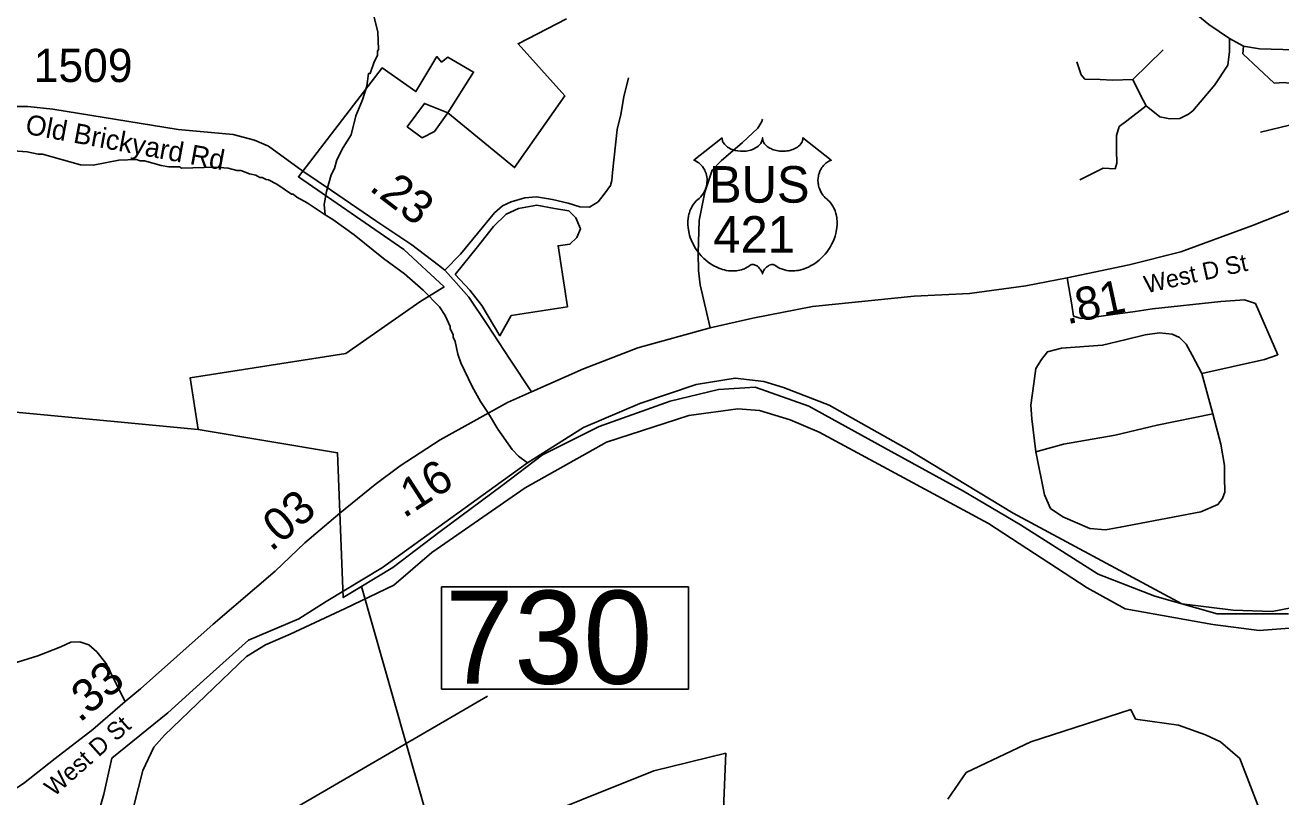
# Model space of a CAD drawing. Extents: x 1248089 to 1457196, y 820910 to 988753.
# Drawn here: x 1356872 to 1361597, y 880628 to 883530 of the extents above; entities that cross this region are included whole.
import ezdxf

# ---------------------------------------------------------------- set-up
doc = ezdxf.new("R2010")
doc.units = 0
for name, color, linetype in [('Exist Boundary Political City Limit New', 7, 'Continuous'), ('Exist Boundary Political City Limit New Hole', 7, 'Continuous'), ('Exist Hydrographic Misc Water Feature', 7, 'Continuous'), ('Exist Hydrographic River Shore', 7, 'Continuous'), ('Exist Road Non-System Type 51', 7, 'Continuous'), ('Exist Road Primary US Attributed', 7, 'Continuous'), ('Exist Road Primary US Label', 7, 'Continuous'), ('Exist Road Primary US Mileage Hundredths English Label', 7, 'Continuous'), ('Exist Road Primary US Shield Number Label', 7, 'Continuous'), ('Exist Road Secondary Structure Standard Bridge Number Label', 7, 'Continuous'), ('Exist Road Secondary Type 51 Attributed', 7, 'Continuous'), ('Exist Road Secondary Type 51 Label', 7, 'Continuous'), ('Map Preparation Boundary City Limit Buffer Line', 7, 'Continuous'), ('Prop GRAU CAT1 Cell', 7, 'Continuous'), ('Prop Horizontal Alignment Direction Label', 7, 'Continuous'), ('Prop Lane Lines', 7, 'Continuous')]:
    doc.layers.add(name, color=color, linetype=linetype)

msp = doc.modelspace()

# ---------------------------------------------------------------- linework, layer by layer
at = {"layer": 'Exist Boundary Political City Limit New'}
for points in [[(1361625.8, 881316.4), (1361357.1, 881316.4), (1361123, 881382.9), (1360909.9, 881465.6), (1360617.7, 881650.6), (1360402.8, 881777.4), (1360130.3, 881927.2), (1359821.2, 882097.3), (1359618.5, 882168), (1359481.5, 882159.2), (1359481.5, 882159.2), (1359299.3, 882115.6), (1359032.2, 882020.5), (1358818.5, 881913.7), (1358667.1, 881798.9), (1358434.1, 881625.8), (1358255.2, 881489.8), (1358069.1, 881377.3), (1358047, 881921.9), (1357523.7, 882008.9), (1357493.4, 882203.9), (1358078.3, 882295.8), (1358357.5, 882490), (1358448.4, 882545.7), (1358296.6, 882686.5), (1357900.5, 882959.6), (1358215.3, 883369.1), (1358342.2, 883279.9), (1358421.4, 883411.9), (1358439, 883391.4), (1358462.4, 883409), (1358559.2, 883353.2), (1358462.4, 883200.6), (1358714, 882994.3), (1358902.8, 883263.8), (1358727.2, 883460), (1358909, 883553.9)], [(1356558, 882101), (1357523.7, 882008.9), (1358047, 881921.9), (1358069.1, 881377.3), (1358137.8, 881418.4), (1358427.7, 880401.6), (1359237.3, 880726.2), (1359508.5, 880791.9), (1359486.3, 880253.3)], [(1360344.1, 880618.8), (1360413.5, 880719.6), (1360656.7, 880834.6), (1361032.5, 880956.3), (1361050.2, 880920.2), (1361212.3, 880897.6), (1361313.7, 880861.5), (1361370, 880834.5), (1361442.4, 880772.1), (1361522.4, 880564.2)]]:
    msp.add_lwpolyline(points, dxfattribs=at)
at = {"layer": 'Exist Boundary Political City Limit New Hole'}
for points in [[(1358462.4, 883200.6), (1358374.5, 883235.8), (1358310, 883147.8), (1358365.7, 883106.7), (1358412.6, 883130.2), (1358462.4, 883200.6)], [(1358490.2, 882592.5), (1358574.2, 882696.2), (1358634.8, 882772.5), (1358681.7, 882819.4), (1358728.6, 882840.9), (1358797.1, 882852.7), (1358863.5, 882840.9), (1358918.2, 882831.1), (1358943.7, 882805.7), (1358961.2, 882764.6), (1358947.6, 882731.4), (1358922.2, 882705.9), (1358877.2, 882700.1), (1358912.4, 882471.2), (1358701.3, 882438), (1358658.3, 882361.7), (1358589.9, 882475.1), (1358544.9, 882533.8), (1358490.2, 882592.5)]]:
    msp.add_lwpolyline(points, dxfattribs=at)
at = {"layer": 'Exist Hydrographic Misc Water Feature'}
for points in [[(1358184.9, 883559.8), (1358199.6, 883503.5), (1358202.2, 883439.4), (1358198.1, 883431.5), (1358197.7, 883415.5), (1358185.2, 883391.8), (1358170.2, 883348.1), (1358164.3, 883348.2), (1358157.2, 883300.5), (1358142, 883248.8), (1358116.7, 883189.3), (1358099, 883117.8), (1358068.1, 883070.5), (1358045, 883023), (1358036.3, 882991.1), (1358023.8, 882967.5), (1358006.4, 882903.9), (1357997.2, 882856.1), (1358000.6, 882816.9)], [(1356809.8, 883059.2), (1356879.6, 883053.6), (1356921.4, 883044.7), (1356937.4, 883044.4), (1357080.6, 883005.1), (1357128.5, 883004), (1357224.9, 883021.7), (1357290.9, 883024.3), (1357304.9, 883020), (1357320.9, 883019.5), (1357384.5, 883002.1), (1357412.4, 882997.5), (1357452.4, 882996.6), (1357460.3, 882992.4), (1357588.4, 882995.4), (1357636.2, 882992.4), (1357668.1, 882983.7), (1357684.1, 882983.2), (1357715.8, 882970.5), (1357739.7, 882966), (1357755.5, 882957.6), (1357763.5, 882957.4), (1357779.4, 882949.1), (1357787.4, 882948.9), (1357818.9, 882932.2), (1357874.1, 882894.9), (1357880.2, 882894.8), (1357893.9, 882882.5), (1357933.4, 882861.5), (1358000.6, 882816.9)], [(1358000.6, 882816.9), (1358030, 882799.3), (1358110.7, 882741.5), (1358220.7, 882653), (1358299.5, 882595.2), (1358370.1, 882533.6), (1358430.7, 882470.2), (1358452, 882437.7), (1358471.1, 882397.2), (1358471, 882389.2), (1358482.4, 882365), (1358482.3, 882357), (1358489.9, 882340.8), (1358500.8, 882292.5), (1358512.1, 882260.3), (1358554.2, 882171.3), (1358584.9, 882114.6), (1358615.9, 882069.9), (1358650.5, 882011.2), (1358704.9, 881933.9), (1358728.3, 881909.4), (1358762.5, 881884.5)]]:
    msp.add_lwpolyline(points, dxfattribs=at)
at = {"layer": 'Exist Hydrographic River Shore'}
for points in [[(1361746.6, 881360.1), (1361564.9, 881325.4), (1361417.9, 881329.5), (1361224, 881354), (1360590.1, 881694.8), (1360198.1, 881931.8), (1359896.9, 882100.5), (1359725.4, 882167.9), (1359651.9, 882190.4), (1359543.7, 882202.6), (1359396.8, 882178.1), (1359184.4, 882106.6), (1358973.5, 882016.8), (1358762.5, 881884.5), (1358216.1, 881489.8), (1358004.6, 881362.2), (1357902.5, 881296.8), (1357712.7, 881217.1), (1357543.2, 881065.9), (1357408.5, 880943.4), (1357198.8, 880772.9), (1357168.2, 880638.1), (1357121.3, 880474.7), (1357062.1, 880237.7)], [(1357172.4, 880203.6), (1357266.3, 880534.6), (1357315.3, 880726.6), (1357356.2, 880814.5), (1357397, 880859.4), (1357704.6, 881156.1), (1357776, 881199), (1357869.9, 881239.9), (1358076.1, 881335.9), (1358259.9, 881423.8), (1358402.8, 881546.3), (1358753, 881790.4), (1359059.2, 881962), (1359369.5, 882062.1), (1359553.2, 882086.6), (1359634.9, 882080.5), (1359751.2, 882045.8), (1359859.4, 881998.8), (1360497.2, 881655.6), (1360868.8, 881414.5), (1361011.7, 881334.9), (1361341.6, 881276.6), (1361515.1, 881254.1), (1361662.1, 881264.4)]]:
    msp.add_lwpolyline(points, dxfattribs=at)
at = {"layer": 'Exist Road Non-System Type 51'}
for points in [[(1361403.9, 883479.3), (1361403.3, 883430.8), (1361398, 883380.1), (1361348.7, 883305.5), (1361266.1, 883208.2), (1361250.1, 883194.9), (1361216.8, 883178.9), (1361179.6, 883177.6), (1361142.3, 883185.6), (1361090.3, 883226.9)], [(1361039.7, 883325.5), (1361154.3, 883437.4)], [(1361456.9, 883451), (1361454.2, 883421.7), (1361571.9, 883312.4), (1361609.4, 883314.1), (1361636.7, 883310.7), (1361664, 883300.5), (1361687.9, 883274.9), (1361699.8, 883244.2), (1361693, 883208.3), (1361675.9, 883174.2), (1361629.9, 883153.7), (1361520.7, 883128.1)], [(1361039.7, 883325.5), (1360963.8, 883322.8), (1360917.2, 883325.5), (1360860, 883326.8), (1360845.3, 883342.8), (1360829.3, 883392.1)], [(1358451.5, 882608.2), (1358510.1, 882668.2), (1358637.9, 882824.1), (1358668.5, 882850.7), (1358700.5, 882865.4), (1358752.4, 882880.1), (1358796.4, 882884.1), (1358856.3, 882874.7), (1358914.9, 882860.1), (1358958.8, 882846.7), (1358996.1, 882845.4), (1359028.1, 882865.4), (1359050.7, 882894.7), (1359074.7, 882926.7), (1359080, 882945.4), (1359082.7, 882976), (1359100, 883137.3), (1359113, 883193.8), (1359125, 883260.4), (1359142.3, 883332.4)], [(1361090.3, 883226.9), (1361067.7, 883269.5), (1361039.7, 883325.5)], [(1361090.3, 883226.9), (1361017.1, 883169.6), (1360989.1, 883148.3), (1360978.5, 883114.9), (1360978.5, 883060.3), (1360979.8, 883011), (1360973.2, 882989.7), (1360927.9, 882992.3), (1360890.6, 882973.7), (1360840.2, 882947.7)], [(1359449.7, 882391.2), (1359412.4, 882553.8), (1359405.7, 882607.1), (1359404.4, 882673.7), (1359408.4, 882795), (1359429.7, 882901.6), (1359443, 882942.9), (1359457.7, 882984.2), (1359491, 883020.2), (1359570.9, 883088.1), (1359629.3, 883142), (1359644, 883167.3), (1359646.5, 883177)], [(1361299.4, 882219.8), (1361535.1, 882273.1), (1361585.7, 882290.4), (1361501.5, 882483.5), (1361460.2, 882496.9), (1361371, 882490.2), (1361113.9, 882463.5), (1361048.7, 882452.9), (1360964.8, 882442.2), (1360894.2, 882431.6), (1360846.3, 882426.2), (1360817, 882435.6), (1360810.3, 882478.2), (1360793.4, 882579.2)], [(1360674.7, 881925.8), (1360660.1, 882049.7), (1360656.1, 882100.4), (1360668.1, 882183), (1360674.7, 882239), (1360696.1, 882273.1), (1360718.8, 882301.1), (1360772, 882315.7), (1360926.5, 882326.4), (1361010.4, 882346.4), (1361086.3, 882365), (1361140.9, 882373), (1361187.5, 882367.7), (1361215.5, 882355.7), (1361240.8, 882330.4), (1361263.4, 882289.1), (1361299.4, 882219.8)], [(1361299.4, 882219.8), (1361340.5, 882068.4)], [(1360674.7, 881925.8), (1360778.6, 881953.8), (1360973, 881988.4), (1361131.5, 882025.7), (1361340.5, 882068.4)], [(1361340.5, 882068.4), (1361371.2, 881953.8), (1361384.5, 881873.8), (1361384.5, 881829.9), (1361385.8, 881773.9), (1361377.8, 881749.9), (1361360.5, 881727.2), (1361296.6, 881699.3), (1360993, 881641.9), (1360937.1, 881632.6), (1360878.5, 881636.6), (1360777.3, 881680.6), (1360730.6, 881712.6), (1360708, 881763.2), (1360674.7, 881925.8)], [(1356382.1, 880893.9), (1356592.5, 880975.2), (1356691, 881024.5), (1356826.8, 881129.8), (1356919.7, 881158.4), (1357006.2, 881191.7), (1357043.5, 881209), (1357078.2, 881210.3), (1357111.4, 881199.7), (1357142.1, 881173), (1357175.4, 881130.4), (1357248.6, 880986.5)]]:
    msp.add_lwpolyline(points, dxfattribs=at)
at = {"layer": 'Exist Road Primary US Attributed'}
for points in [[(1362862.4, 883349.5), (1362693.6, 883277.9), (1362494.7, 883198.7), (1362262.1, 883095.7), (1362177.1, 883062.1), (1361951.9, 882966.5), (1361728.1, 882870.5), (1361490.6, 882776.5), (1361220.4, 882677.5), (1361026.4, 882629.1), (1360793.4, 882579.2), (1360637.2, 882549.9), (1360425, 882520.4), (1360216.9, 882510.5), (1359834.7, 882471.8), (1359610.4, 882428.1), (1359449.7, 882391.2), (1359177.8, 882316.8), (1358972.9, 882237.3), (1358777.1, 882151)], [(1358777.1, 882151), (1358687.5, 882111.2), (1358433.8, 881970.5), (1358282.6, 881872.9), (1358189.3, 881802), (1358056.2, 881694.8)], [(1358056.2, 881694.8), (1357924.3, 881582.8)], [(1357924.3, 881582.8), (1357813.3, 881476.6), (1357579.5, 881277.5), (1357305.9, 881033.5), (1357248.6, 880986.5), (1357126.8, 880881.6), (1356985, 880772.1), (1356865.6, 880677.5), (1356781.1, 880622.7), (1356651.7, 880560.5), (1356550.7, 880527.7)]]:
    msp.add_lwpolyline(points, dxfattribs=at)
at = {"layer": 'Exist Road Secondary Structure Standard Bridge Number Label'}
msp.add_line((1357370.7, 880285.8), (1358611.5, 881006.5), dxfattribs=at)
msp.add_lwpolyline([(1358439, 881417.5), (1359367.9, 881417.5), (1359367.9, 881033.4), (1358439, 881033.4)], close=True, dxfattribs=at)
at = {"layer": 'Exist Road Secondary Type 51 Attributed'}
for points in [[(1362972.7, 883393.2), (1362932.7, 883445.2), (1362877.6, 883504.9), (1362825.8, 883535.8), (1362771.5, 883551.7), (1362720.2, 883555.2), (1362623.1, 883557), (1362579, 883546.4), (1362515.4, 883526.9), (1362358.2, 883463.3), (1362310.6, 883447.4), (1362238.2, 883436.8), (1362051, 883433.3), (1361648.3, 883436.8), (1361517, 883440.4), (1361456.9, 883451), (1361403.9, 883479.3), (1361326.3, 883532.3), (1361162, 883668.4)], [(1357917.3, 882981.4), (1357788, 883074.7), (1357735.6, 883097.5), (1357654.3, 883118.6), (1357447.6, 883137.7), (1356975.7, 883214.1), (1356882.6, 883223.8), (1356819.4, 883223.8)], [(1358777.1, 882151), (1358695.3, 882274.3), (1358610.6, 882404.2), (1358541.7, 882507.6), (1358494, 882560.6), (1358451.5, 882608.2), (1358427.8, 882626.9), (1358327.1, 882703.7), (1358192, 882793.9), (1358025.2, 882907.9), (1357917.3, 882981.4)]]:
    msp.add_lwpolyline(points, dxfattribs=at)
at = {"layer": 'Map Preparation Boundary City Limit Buffer Line'}
for points in [[(1361625.8, 881316.4), (1361357.1, 881316.4), (1361123, 881382.9), (1360909.9, 881465.6), (1360617.7, 881650.6), (1360402.8, 881777.4), (1360130.3, 881927.2), (1359821.2, 882097.3), (1359618.5, 882168), (1359481.5, 882159.2), (1359481.5, 882159.2), (1359299.3, 882115.6), (1359032.2, 882020.5), (1358818.5, 881913.7), (1358667.1, 881798.9), (1358434.1, 881625.8), (1358255.2, 881489.8), (1358069.1, 881377.3), (1358047, 881921.9), (1357523.7, 882008.9), (1357493.4, 882203.9), (1358078.3, 882295.8), (1358357.5, 882490), (1358448.4, 882545.7), (1358296.6, 882686.5), (1357900.5, 882959.6), (1358215.3, 883369.1), (1358342.2, 883279.9), (1358421.4, 883411.9), (1358439, 883391.4), (1358462.4, 883409), (1358559.2, 883353.2), (1358462.4, 883200.6), (1358714, 882994.3), (1358902.8, 883263.8), (1358727.2, 883460), (1358909, 883553.9)], [(1356558, 882101), (1357523.7, 882008.9), (1358047, 881921.9), (1358069.1, 881377.3), (1358137.8, 881418.4), (1358427.7, 880401.6), (1359237.3, 880726.2), (1359508.5, 880791.9), (1359486.3, 880253.3)], [(1360344.1, 880618.8), (1360413.5, 880719.6), (1360656.7, 880834.6), (1361032.5, 880956.3), (1361050.2, 880920.2), (1361212.3, 880897.6), (1361313.7, 880861.5), (1361370, 880834.5), (1361442.4, 880772.1), (1361522.4, 880564.2)]]:
    msp.add_lwpolyline(points, dxfattribs=at)
at = {"layer": 'Prop Horizontal Alignment Direction Label'}
msp.add_lwpolyline([(1359494.5, 883106.5), (1359494.8, 883102), (1359495.9, 883096.8), (1359496.7, 883094.1), (1359499.2, 883089), (1359503.2, 883082.9), (1359508.8, 883076.9), (1359515.1, 883071.7), (1359519.4, 883069), (1359526.6, 883065.1), (1359534.9, 883061.6), (1359544, 883059), (1359553.4, 883057.1), (1359563.6, 883056), (1359573.7, 883055.8), (1359584.6, 883056.6), (1359596.7, 883058.9), (1359602.3, 883060.4), (1359608.5, 883062.5), (1359614.3, 883064.9), (1359620.6, 883068.3), (1359625.7, 883071.5), (1359629.7, 883074.4), (1359635.3, 883079.8), (1359639.8, 883085.4), (1359641.7, 883088.5), (1359643.3, 883091.6), (1359645.6, 883098), (1359646.2, 883100.8), (1359646.6, 883106.7), (1359647, 883101.7), (1359647.5, 883098.7), (1359648.3, 883095.6), (1359649.6, 883092.4), (1359651.8, 883087.9), (1359654.3, 883084.2), (1359659.1, 883078.6), (1359662, 883075.8), (1359664.7, 883073.6), (1359672, 883068.6), (1359680.4, 883064.4), (1359684.5, 883062.5), (1359688.8, 883061), (1359694.2, 883059.4), (1359699.8, 883058.1), (1359705.3, 883057.1), (1359711, 883056.3), (1359716.7, 883055.9), (1359721.4, 883055.8), (1359727.2, 883055.8), (1359732.6, 883056.1), (1359738, 883056.8), (1359744, 883057.8), (1359748.9, 883058.8), (1359755.3, 883060.5), (1359761.1, 883062.6), (1359766.1, 883064.8), (1359772.7, 883068.3), (1359778.1, 883071.6), (1359782, 883074.7), (1359786.6, 883079), (1359791, 883084.1), (1359793.6, 883087.8), (1359795.4, 883091.6), (1359797.1, 883095.6), (1359798.1, 883099.9), (1359798.6, 883103.6), (1359798.7, 883106.8), (1359905, 883022.1), (1359902.5, 883021.2), (1359896.7, 883018.3), (1359892.1, 883015.6), (1359884.8, 883010.5), (1359881.7, 883007.7), (1359878.5, 883004.7), (1359875.7, 883001.6), (1359873.1, 882998.6), (1359870, 882994.3), (1359867.3, 882990.1), (1359864.6, 882985.4), (1359862.6, 882981.3), (1359859.3, 882972.7), (1359857.8, 882967.3), (1359856.8, 882962.8), (1359855.5, 882953.3), (1359855.2, 882948.8), (1359855.2, 882944.3), (1359855.5, 882939.6), (1359855.9, 882935.1), (1359856.7, 882930.4), (1359857.5, 882926.2), (1359858.8, 882921.1), (1359860.7, 882915.2), (1359863, 882909.5), (1359867.8, 882900.3), (1359874.1, 882890.9), (1359878.5, 882885.6), (1359882.9, 882881.1), (1359889.5, 882875.5), (1359893, 882872.4), (1359897.1, 882868.3), (1359903.8, 882860.6), (1359906.5, 882856.9), (1359909.2, 882852.9), (1359911.7, 882848.7), (1359914.2, 882844.1), (1359916.2, 882840.2), (1359920, 882831.1), (1359922.7, 882822.2), (1359924, 882817.6), (1359925.9, 882807.1), (1359926.7, 882802), (1359927.5, 882791.8), (1359927.5, 882779.5), (1359926.6, 882767.8), (1359924.4, 882754.2), (1359922.6, 882746), (1359919.8, 882736.6), (1359917.1, 882728.3), (1359912.2, 882716.2), (1359907.9, 882707.4), (1359902.3, 882697.1), (1359898.5, 882690.9), (1359894.1, 882684.2), (1359888.5, 882676.6), (1359881.9, 882668.4), (1359874.1, 882659.8), (1359867.8, 882653.5), (1359859.5, 882646.1), (1359854.4, 882641.9), (1359847.3, 882636.5), (1359837.5, 882630), (1359827.8, 882624.4), (1359819.6, 882620.2), (1359812.3, 882617.1), (1359802.9, 882613.5), (1359787.2, 882609.1), (1359781.5, 882607.9), (1359774.7, 882606.9), (1359768.4, 882606.3), (1359762.2, 882605.9), (1359754, 882605.9), (1359745.7, 882606.6), (1359738, 882607.7), (1359729.9, 882609.4), (1359721.4, 882611.9), (1359713.7, 882614.9), (1359705.9, 882618.7), (1359692.8, 882627), (1359689, 882629), (1359686.8, 882629.6), (1359681.7, 882629.9), (1359677, 882628.9), (1359672.1, 882626.9), (1359669.1, 882625.3), (1359665.2, 882622.8), (1359662.2, 882620.4), (1359658.6, 882616.9), (1359656, 882614), (1359654.1, 882611.8), (1359650.4, 882605.9), (1359649.1, 882603.2), (1359647.7, 882599.6), (1359646.5, 882594.3), (1359644.8, 882601), (1359642.9, 882605.4), (1359640.6, 882609.1), (1359638.3, 882612.5), (1359634.6, 882616.7), (1359631.2, 882619.9), (1359627.2, 882623.2), (1359623, 882625.8), (1359619.5, 882627.5), (1359616.4, 882628.7), (1359612.6, 882629.7), (1359609.4, 882629.9), (1359606.9, 882629.9), (1359603.3, 882629.1), (1359598.5, 882625.6), (1359594, 882622.4), (1359589, 882619.4), (1359583.1, 882616.2), (1359578.8, 882614.2), (1359573.6, 882612.2), (1359567.6, 882610.2), (1359561.1, 882608.5), (1359554.4, 882607.2), (1359548.5, 882606.2), (1359542.1, 882605.7), (1359536.4, 882605.5), (1359530.4, 882605.6), (1359524.9, 882606), (1359518.4, 882606.6), (1359510.4, 882607.8), (1359503.7, 882609.3), (1359496.7, 882611.1), (1359489.5, 882613.4), (1359481.7, 882616.4), (1359472.1, 882620.6), (1359465.4, 882624), (1359454.8, 882630.1), (1359442.3, 882638.7), (1359432.9, 882646.3), (1359426.1, 882652.5), (1359416, 882662.8), (1359410, 882669.5), (1359400.7, 882681.6), (1359394.7, 882690.3), (1359390.9, 882696.7), (1359385.2, 882707), (1359382.1, 882713.5), (1359378.1, 882722.9), (1359374.9, 882731.5), (1359372.3, 882739.7), (1359370.9, 882744.9), (1359368.9, 882754), (1359367.7, 882760.5), (1359366.5, 882769.3), (1359365.8, 882778.7), (1359365.7, 882787.3), (1359365.9, 882794.5), (1359366.7, 882802.8), (1359368.1, 882811.7), (1359369.8, 882819.3), (1359371.4, 882824.7), (1359373.6, 882831.4), (1359376.6, 882838.7), (1359380.1, 882845.8), (1359383.5, 882851.6), (1359387.7, 882857.9), (1359391.8, 882863.2), (1359397.3, 882869.1), (1359402.9, 882874.5), (1359408.1, 882878.7), (1359414.2, 882884.8), (1359417.4, 882888.4), (1359421.3, 882893.5), (1359424.4, 882898.2), (1359426.8, 882902.4), (1359430.1, 882908.6), (1359432, 882913.3), (1359434.5, 882920.4), (1359435.7, 882925.5), (1359436.9, 882931.9), (1359437.7, 882938), (1359438.1, 882945.6), (1359437.9, 882951.9), (1359437.1, 882959.2), (1359435.7, 882966.3), (1359434, 882972.4), (1359431.4, 882979.5), (1359429, 882984.6), (1359424.9, 882991.6), (1359420.4, 882998.1), (1359415.7, 883003.3), (1359411, 883008), (1359406.5, 883011.6), (1359402.2, 883014.6), (1359396.8, 883017.9), (1359391.5, 883020.5), (1359388.3, 883021.8)], close=True, dxfattribs=at)

# ---------------------------------------------------------------- texts
at = {"layer": 'Exist Road Primary US Label'}
for rotation, p in [(12.5662, (1361090.6, 882521.4)), (41.719, (1356980.8, 880626.1))]:
    msp.add_text('West D St', height=65.62, rotation=rotation, dxfattribs=at).set_placement(p)
at = {"layer": 'Exist Road Primary US Mileage Hundredths English Label'}
for s, rotation, p in [('.81', 12.2414, (1360792.8, 882404.3)), ('.16', 32.8417, (1358297.3, 881673.4)), ('.03', 40.3366, (1357797.9, 881547.2)), ('.33', 40.2946, (1357077.3, 880904.2))]:
    msp.add_text(s, height=125, rotation=rotation, dxfattribs=at).set_placement(p)
at = {"layer": 'Exist Road Primary US Shield Number Label'}
for s, p in [('BUS', (1359445.5, 882862.4)), ('421', (1359461.7, 882674.4))]:
    msp.add_text(s, height=137.5, dxfattribs=at).set_placement(p)
at = {"layer": 'Exist Road Secondary Structure Standard Bridge Number Label'}
msp.add_text('730', height=350, dxfattribs=at).set_placement((1358451.5, 881053.2))
at = {"layer": 'Exist Road Secondary Type 51 Label'}
msp.add_text('Old Brickyard Rd', height=75, rotation=349.5412, dxfattribs=at).set_placement((1356869.3, 883122.2))
at = {"layer": 'Prop GRAU CAT1 Cell'}
msp.add_text('.23', height=125, rotation=322.6293, dxfattribs=at).set_placement((1358162.4, 882912.2))
at = {"layer": 'Prop Lane Lines'}
msp.add_text('1509', height=125, dxfattribs=at).set_placement((1356904.3, 883316))

doc.saveas('drawing.dxf')
